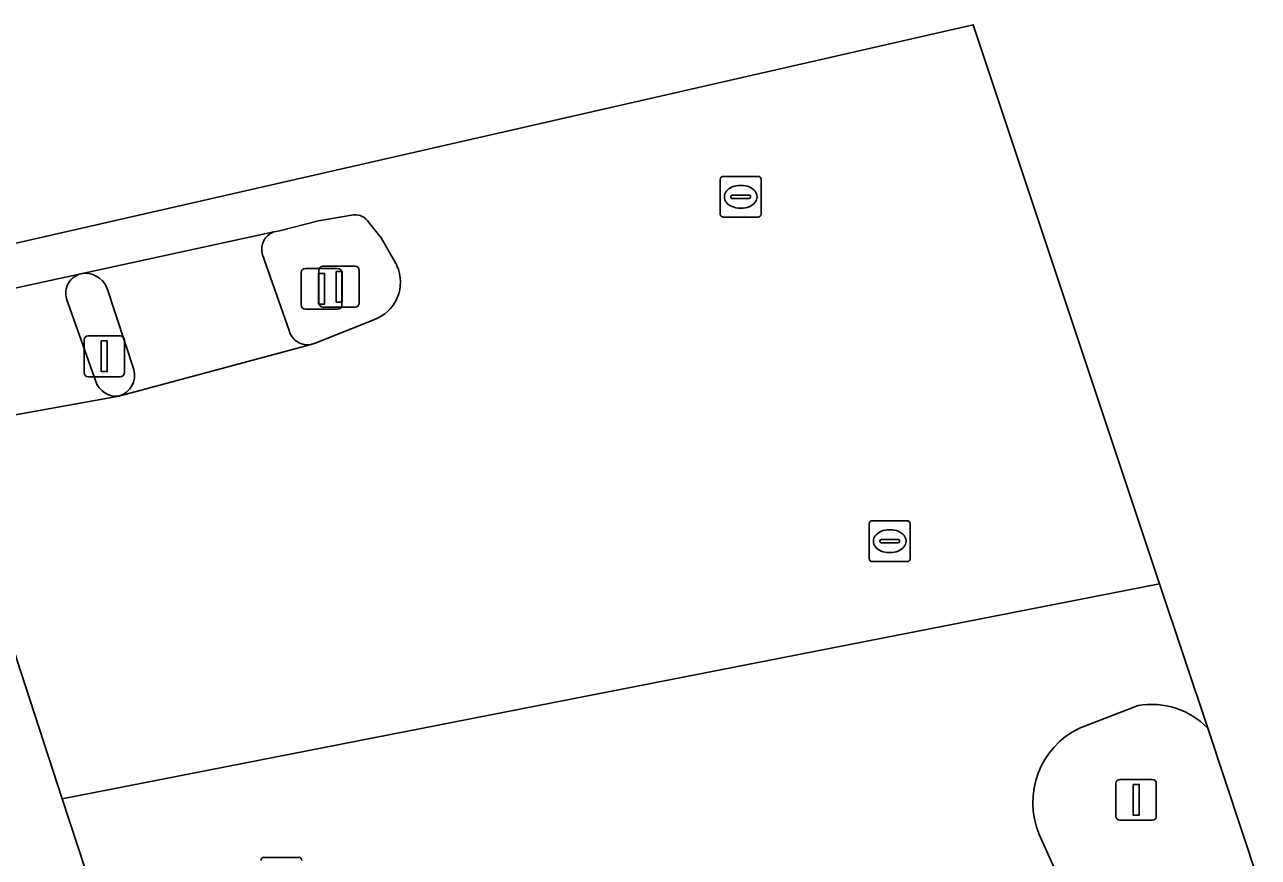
# Model space of a CAD drawing. Extents: x 160377 to 161131, y 383938 to 384853.
# Drawn here: x 160832.91 to 160863.11, y 384832.65 to 384853.04 of the extents above; entities that cross this region are included whole.
import ezdxf

# ---------------------------------------------------------------- set-up
doc = ezdxf.new("R2010")
doc.units = 0
for name, color, linetype in [('IMGEO_Fietspad_open', 7, 'Continuous'), ('IMGEO_Kolk', 7, 'Continuous'), ('IMGEO_Lichtmast', 7, 'Continuous'), ('IMGEO_Rijbaan_regionaal_gesloten', 7, 'Continuous'), ('IMGEO_Rioolput', 7, 'Continuous'), ('IMGEO_Verkeerseiland_gesloten', 7, 'Continuous'), ('IMGEO_Verkeerseiland_open', 7, 'Continuous'), ('IMGEO_Verkeersregelinstallatiepaal', 7, 'Continuous'), ('IMGEO_Voetpad_open', 7, 'Continuous')]:
    doc.layers.add(name, color=color, linetype=linetype)

msp = doc.modelspace()

# ---------------------------------------------------------------- linework, layer by layer
at = {"layer": 'IMGEO_Fietspad_open'}
for points in [[(160839.005, 384847.961), (160834.283, 384846.938)], [(160839.381, 384845.545), (160838.723, 384847.426)], [(160834.914, 384846.599), (160835.58, 384844.592)], [(160835.212, 384843.943), (160839.888, 384845.199)]]:
    msp.add_lwpolyline(points, dxfattribs=at)
for centre, radius, start, end in [((160839.152, 384847.542), 0.444, 109.3202, 195.0921), ((160834.394, 384846.388), 0.561, 22.1112, 101.3956), ((160839.833, 384845.663), 0.468, 194.6626, 276.7146), ((160835.063, 384844.457), 0.535, 286.2198, 14.6715)]:
    msp.add_arc(centre, radius, start, end, dxfattribs=at)
at = {"layer": 'IMGEO_Kolk'}
msp.add_line((160838.765, 384832.646), (160839.617, 384832.646), dxfattribs=at)
msp.add_lwpolyline([(160838.765, 384832.646), (160839.617, 384832.646)], dxfattribs=at)
for centre, start, end in [((160838.767, 384832.57), 91.552, 178.448), ((160838.767, 384832.57), 91.552, 178.448), ((160839.615, 384832.57), 1.552, 88.448), ((160839.615, 384832.57), 1.552, 88.448)]:
    msp.add_arc(centre, 0.0765, start, end, dxfattribs=at)
at = {"layer": 'IMGEO_Lichtmast'}
for p, q in [((160840.109, 384846.22), (160840.109, 384847.02)), ((160840.109, 384847.02), (160840.109, 384846.22)), ((160840.209, 384847.12), (160840.999, 384847.12)), ((160840.999, 384847.12), (160840.209, 384847.12)), ((160841.099, 384847.02), (160841.099, 384846.22)), ((160841.099, 384846.22), (160841.099, 384847.02)), ((160840.999, 384846.12), (160840.209, 384846.12)), ((160840.209, 384846.12), (160840.999, 384846.12)), ((160859.624, 384833.655), (160859.624, 384834.455)), ((160859.624, 384834.455), (160859.624, 384833.655)), ((160859.724, 384834.555), (160860.514, 384834.555)), ((160860.514, 384834.555), (160859.724, 384834.555)), ((160860.614, 384834.455), (160860.614, 384833.655)), ((160860.614, 384833.655), (160860.614, 384834.455)), ((160860.514, 384833.555), (160859.724, 384833.555)), ((160859.724, 384833.555), (160860.514, 384833.555))]:
    msp.add_line(p, q, dxfattribs=at)
for points in [[(160840.529, 384846.995), (160840.679, 384846.995), (160840.679, 384846.245), (160840.529, 384846.245), (160840.529, 384846.995)], [(160860.044, 384834.43), (160860.194, 384834.43), (160860.194, 384833.68), (160860.044, 384833.68), (160860.044, 384834.43)]]:
    msp.add_lwpolyline(points, dxfattribs=at)
for centre, start, end in [((160840.209, 384847.02), 90, 180), ((160840.209, 384847.02), 90, 180), ((160840.999, 384847.02), 0, 90), ((160840.999, 384847.02), 360, 90), ((160840.209, 384846.22), 180, 270), ((160840.209, 384846.22), 180, 270), ((160840.999, 384846.22), 270, 0), ((160840.999, 384846.22), 270, 0), ((160859.724, 384834.455), 90, 180), ((160859.724, 384834.455), 90, 180), ((160860.514, 384834.455), 0, 90), ((160860.514, 384834.455), 360, 90), ((160859.724, 384833.655), 180, 270), ((160859.724, 384833.655), 180, 270), ((160860.514, 384833.655), 270, 0), ((160860.514, 384833.655), 270, 0)]:
    msp.add_arc(centre, 0.1, start, end, dxfattribs=at)
at = {"layer": 'IMGEO_Rijbaan_regionaal_gesloten'}
for points in [[(160860.695, 384839.343), (160856.132, 384853.037), (160829.254, 384846.905), (160829.618, 384845.927), (160834.283, 384846.938), (160839.005, 384847.961), (160839.113, 384847.984), (160840.101, 384848.235), (160840.959, 384848.377)], [(160841.33, 384848.196), (160841.636, 384847.82), (160842.022, 384847.133)], [(160841.454, 384845.809), (160840.019, 384845.234), (160839.888, 384845.199), (160835.212, 384843.943), (160830.865, 384843.152), (160831.861, 384840.102), (160832.812, 384837.187), (160833.826, 384834.082), (160860.695, 384839.343)], [(160860.695, 384839.343), (160833.826, 384834.082), (160834.76, 384831.221), (160838.614, 384832.034), (160839.613, 384832.228)], [(160861.872, 384835.81), (160860.695, 384839.343)], [(160826.262, 384829.619), (160834.76, 384831.221), (160833.826, 384834.082), (160832.812, 384837.187)], [(160858.729, 384835.81), (160860.167, 384836.361)], [(160851.587, 384830.393), (160858.592, 384831.318), (160857.747, 384833.208)]]:
    msp.add_lwpolyline(points, dxfattribs=at)
for centre, radius, start, end in [((160841.01, 384848.01), 0.37, 30.1284, 97.8588), ((160841.127, 384846.733), 0.98, 289.4889, 24.0721), ((160860.507, 384834.499), 1.893, 43.8444, 100.3439), ((160859.617, 384833.989), 2.026, 115.9819, 202.6649)]:
    msp.add_arc(centre, radius, start, end, dxfattribs=at)
at = {"layer": 'IMGEO_Rioolput'}
for p, q in [((160849.937, 384848.396), (160849.937, 384849.248)), ((160850.012, 384849.322), (160850.864, 384849.322)), ((160850.938, 384849.248), (160850.938, 384848.396)), ((160850.196, 384848.816), (160850.196, 384848.828)), ((160850.239, 384848.865), (160850.637, 384848.865)), ((160850.425, 384849.102), (160850.45, 384849.102)), ((160850.68, 384848.828), (160850.68, 384848.816)), ((160850.634, 384848.779), (160850.236, 384848.779)), ((160850.448, 384848.542), (160850.423, 384848.542)), ((160850.864, 384848.322), (160850.012, 384848.322)), ((160853.586, 384839.963), (160853.586, 384840.815)), ((160853.661, 384840.889), (160854.513, 384840.889)), ((160854.074, 384840.669), (160854.099, 384840.669)), ((160854.587, 384840.815), (160854.587, 384839.963)), ((160853.845, 384840.383), (160853.845, 384840.395)), ((160854.283, 384840.346), (160853.885, 384840.346)), ((160853.888, 384840.432), (160854.286, 384840.432)), ((160854.329, 384840.395), (160854.329, 384840.383)), ((160854.097, 384840.109), (160854.072, 384840.109)), ((160854.513, 384839.889), (160853.661, 384839.889))]:
    msp.add_line(p, q, dxfattribs=at)
for points in [[(160849.937, 384848.396), (160849.937, 384849.248)], [(160850.012, 384849.322), (160850.864, 384849.322)], [(160850.938, 384849.248), (160850.938, 384848.396)], [(160850.864, 384848.322), (160850.012, 384848.322)], [(160853.586, 384839.963), (160853.586, 384840.815)], [(160853.661, 384840.889), (160854.513, 384840.889)], [(160854.587, 384840.815), (160854.587, 384839.963)], [(160854.513, 384839.889), (160853.661, 384839.889)]]:
    msp.add_lwpolyline(points, dxfattribs=at)
for centre, radius, start, end in [((160850.014, 384849.246), 0.0765, 91.552, 178.448), ((160850.014, 384849.246), 0.0765, 91.552, 178.448), ((160850.862, 384849.246), 0.0765, 1.552, 88.448), ((160850.862, 384849.246), 0.0765, 1.552, 88.448), ((160850.236, 384848.825), 0.0403, 85.8775, 175.7526), ((160850.233, 384848.815), 0.0366, 178.938, 274.7102), ((160850.637, 384848.822), 0.043, 264.8664, 352.4533), ((160850.641, 384848.827), 0.0386, 1.7309, 96.639), ((160850.014, 384848.398), 0.0765, 181.552, 268.448), ((160850.014, 384848.398), 0.0765, 181.552, 268.448), ((160850.862, 384848.398), 0.0765, 271.552, 358.448), ((160850.862, 384848.398), 0.0765, 271.552, 358.448), ((160853.663, 384840.813), 0.0765, 91.552, 178.448), ((160853.663, 384840.813), 0.0765, 91.552, 178.448), ((160854.511, 384840.813), 0.0765, 1.552, 88.448), ((160854.511, 384840.813), 0.0765, 1.552, 88.448), ((160853.885, 384840.392), 0.0403, 85.8775, 175.7526), ((160853.882, 384840.382), 0.0366, 178.938, 274.7102), ((160854.286, 384840.389), 0.043, 264.8664, 352.4533), ((160854.29, 384840.394), 0.0386, 1.7309, 96.639), ((160853.663, 384839.965), 0.0765, 181.552, 268.448), ((160853.663, 384839.965), 0.0765, 181.552, 268.448), ((160854.511, 384839.965), 0.0765, 271.552, 358.448), ((160854.511, 384839.965), 0.0765, 271.552, 358.448)]:
    msp.add_arc(centre, radius, start, end, dxfattribs=at)
for centre, major_axis, ratio, start_param, end_param in [((160850.424, 384848.822), (-0.387, 0.002), 0.722429, 4.712389, 7.853982), ((160850.449, 384848.822), (-0.39, 0.002), 0.717154, 1.570796, 4.712389), ((160854.073, 384840.389), (-0.387, 0.002), 0.722429, 4.712389, 7.853982), ((160854.098, 384840.389), (-0.39, 0.002), 0.717154, 1.570796, 4.712389)]:
    msp.add_ellipse(centre, major_axis=major_axis, ratio=ratio, start_param=start_param, end_param=end_param, dxfattribs=at)
at = {"layer": 'IMGEO_Verkeerseiland_gesloten'}
for points in [[(160860.167, 384836.361), (160858.729, 384835.81)], [(160863.111, 384832.09), (160861.872, 384835.81)], [(160857.747, 384833.208), (160858.592, 384831.318)]]:
    msp.add_lwpolyline(points, dxfattribs=at)
for centre, radius, start, end in [((160860.507, 384834.499), 1.893, 43.8444, 100.3439), ((160859.617, 384833.989), 2.026, 115.9819, 202.6649)]:
    msp.add_arc(centre, radius, start, end, dxfattribs=at)
at = {"layer": 'IMGEO_Verkeerseiland_open'}
for points in [[(160840.959, 384848.377), (160840.101, 384848.235), (160839.113, 384847.984), (160839.005, 384847.961)], [(160842.022, 384847.133), (160841.636, 384847.82), (160841.33, 384848.196)], [(160838.723, 384847.426), (160839.381, 384845.545)], [(160835.58, 384844.592), (160834.914, 384846.599)], [(160833.929, 384846.326), (160834.649, 384844.302)], [(160839.888, 384845.199), (160840.019, 384845.234), (160841.454, 384845.809)]]:
    msp.add_lwpolyline(points, dxfattribs=at)
for centre, radius, start, end in [((160841.01, 384848.01), 0.37, 30.1284, 97.8588), ((160839.152, 384847.542), 0.444, 109.3202, 195.0921), ((160841.127, 384846.733), 0.98, 289.4889, 24.0721), ((160834.404, 384846.46), 0.493, 104.1833, 195.7238), ((160834.394, 384846.388), 0.561, 22.1112, 101.3956), ((160839.833, 384845.663), 0.468, 194.6626, 276.7146), ((160835.063, 384844.457), 0.535, 286.2198, 14.6715), ((160835.144, 384844.458), 0.519, 197.4381, 277.5143)]:
    msp.add_arc(centre, radius, start, end, dxfattribs=at)
at = {"layer": 'IMGEO_Verkeersregelinstallatiepaal'}
for p, q in [((160839.779, 384847.068), (160840.569, 384847.068)), ((160840.569, 384847.068), (160839.779, 384847.068)), ((160839.679, 384846.168), (160839.679, 384846.968)), ((160839.679, 384846.968), (160839.679, 384846.168)), ((160840.669, 384846.968), (160840.669, 384846.168)), ((160840.669, 384846.168), (160840.669, 384846.968)), ((160840.569, 384846.068), (160839.779, 384846.068)), ((160839.779, 384846.068), (160840.569, 384846.068)), ((160834.359, 384844.516), (160834.359, 384845.316)), ((160834.359, 384845.316), (160834.359, 384844.516)), ((160834.459, 384845.416), (160835.249, 384845.416)), ((160835.249, 384845.416), (160834.459, 384845.416)), ((160835.349, 384845.316), (160835.349, 384844.516)), ((160835.349, 384844.516), (160835.349, 384845.316)), ((160835.249, 384844.416), (160834.459, 384844.416)), ((160834.459, 384844.416), (160835.249, 384844.416))]:
    msp.add_line(p, q, dxfattribs=at)
for points in [[(160840.099, 384846.943), (160840.249, 384846.943), (160840.249, 384846.193), (160840.099, 384846.193), (160840.099, 384846.943)], [(160834.779, 384845.291), (160834.929, 384845.291), (160834.929, 384844.541), (160834.779, 384844.541), (160834.779, 384845.291)]]:
    msp.add_lwpolyline(points, dxfattribs=at)
for centre, start, end in [((160839.779, 384846.968), 90, 180), ((160839.779, 384846.968), 90, 180), ((160840.569, 384846.968), 0, 90), ((160840.569, 384846.968), 360, 90), ((160839.779, 384846.168), 180, 270), ((160839.779, 384846.168), 180, 270), ((160840.569, 384846.168), 270, 0), ((160840.569, 384846.168), 270, 0), ((160834.459, 384845.316), 90, 180), ((160834.459, 384845.316), 90, 180), ((160835.249, 384845.316), 0, 90), ((160835.249, 384845.316), 360, 90), ((160834.459, 384844.516), 180, 270), ((160834.459, 384844.516), 180, 270), ((160835.249, 384844.516), 270, 0), ((160835.249, 384844.516), 270, 0)]:
    msp.add_arc(centre, 0.1, start, end, dxfattribs=at)
at = {"layer": 'IMGEO_Voetpad_open'}
for points in [[(160834.283, 384846.938), (160829.618, 384845.927)], [(160834.649, 384844.302), (160833.929, 384846.326)], [(160830.082, 384845.569), (160830.865, 384843.152), (160835.212, 384843.943)]]:
    msp.add_lwpolyline(points, dxfattribs=at)
for centre, radius, start, end in [((160834.404, 384846.46), 0.493, 104.1833, 195.7238), ((160835.144, 384844.458), 0.519, 197.4381, 277.5143)]:
    msp.add_arc(centre, radius, start, end, dxfattribs=at)

doc.saveas('drawing.dxf')
